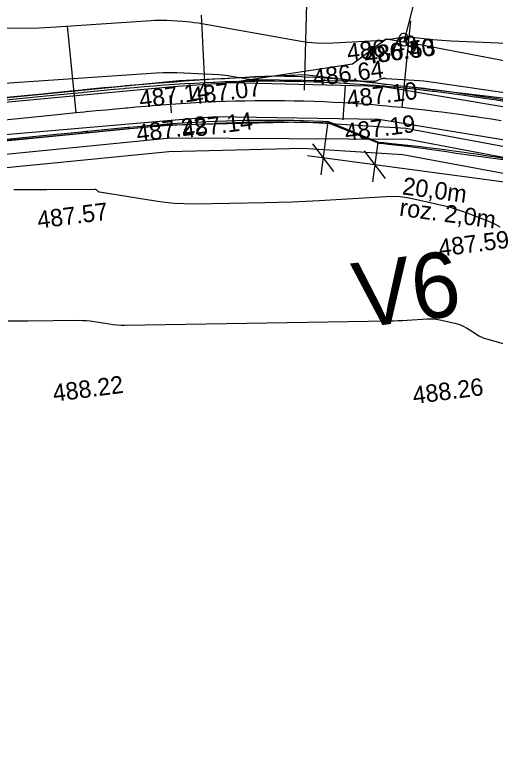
# Model space of a CAD drawing. Extents: x -636600 to -628587, y -1090963 to -1085869.
# Drawn here: x -629217.7 to -629162.3, y -1087862.6 to -1087776.8 of the extents above; entities that cross this region are included whole.
import ezdxf

# ---------------------------------------------------------------- set-up
doc = ezdxf.new("R2010")
doc.units = 0
for name, color, linetype in [('01_PARCELY_NÁVRH_PC', 7, 'Continuous'), ('03_PC_OBJEKTY_NÁVRH', 7, 'Continuous'), ('06_ÚSES_IP_NAVRH', 7, 'Continuous'), ('30', 7, 'Continuous'), ('40', 7, 'Continuous'), ('42', 7, 'Continuous'), ('Ex_Major Contours', 7, 'Continuous'), ('Ex_Minor Contours', 7, 'Continuous'), ('HEKTOMETRY100', 7, 'Continuous'), ('HEKTOMETRY20', 7, 'Continuous'), ('HL_BODY', 7, 'Continuous'), ('koty_vše', 7, 'Continuous'), ('POLOMERY', 7, 'Continuous'), ('popis', 7, 'Continuous'), ('situace_osa', 7, 'Continuous'), ('situace_těleso', 7, 'Continuous'), ('situace_vozovka', 7, 'Continuous'), ('VRCHOLY', 7, 'Continuous')]:
    doc.layers.add(name, color=color, linetype=linetype)

msp = doc.modelspace()

# ---------------------------------------------------------------- linework, layer by layer
at = {"layer": '01_PARCELY_NÁVRH_PC'}
for points in [[(-629410.304, -1087805.297), (-629198.75, -1087784.339), (-629184.32, -1087783.666), (-629160.475, -1087786.452), (-628984.091, -1087813.906)], [(-629400.064, -1087812.207), (-629199.916, -1087792.505), (-629184.475, -1087792.144), (-629172.969, -1087792.871), (-629126.594, -1087801.453), (-629089.535, -1087806.972), (-629052.12, -1087813.292), (-629032.144, -1087817.384), (-628979.269, -1087824.62), (-628978.884, -1087821.644), (-629031.639, -1087814.425), (-629051.569, -1087810.342), (-629089.064, -1087804.009), (-629126.1, -1087798.493), (-629172.6, -1087789.888), (-629184.416, -1087789.142), (-629200.098, -1087789.509), (-629400.442, -1087809.23)], [(-629031.639, -1087814.425), (-629051.569, -1087810.342), (-629089.064, -1087804.009), (-629126.1, -1087798.493), (-629172.6, -1087789.888), (-629184.416, -1087789.142), (-629200.098, -1087789.509), (-629400.442, -1087809.23)]]:
    msp.add_lwpolyline(points, dxfattribs=at)
at = {"layer": '06_ÚSES_IP_NAVRH'}
msp.add_lwpolyline([(-629559.3, -1087912.869), (-629514.669, -1087903.128), (-629507.964, -1087898.345), (-629477.851, -1087853.713), (-629461.651, -1087836.044), (-629444.905, -1087824.145), (-629428.55, -1087816.825), (-629404.154, -1087811.188), (-629199.753, -1087790.953), (-629172.329, -1087791.101), (-629126.907, -1087799.683), (-629054.012, -1087811.361), (-629031.545, -1087815.861), (-628981.945, -1087822.736)], dxfattribs=at)
at = {"layer": '30'}
for radius in [0.5, 0.0327]:
    msp.add_circle((-629172.815, -1087779.893), radius, dxfattribs=at)
msp.add_arc((-629172.875, -1087779.434), 0.5, 339.17338, 216.16862, dxfattribs=at)
at = {"layer": '40'}
for p, q in [((-629199.439, -1087785.027), (-629192.875, -1087784.56)), ((-629192.875, -1087784.56), (-629175.415, -1087784.989)), ((-629232.205, -1087788.104), (-629199.439, -1087785.027)), ((-629175.415, -1087784.989), (-629149.502, -1087789.325)), ((-629230.496, -1087791.563), (-629199.195, -1087788.858)), ((-629199.195, -1087788.858), (-629194.503, -1087788.492)), ((-629194.503, -1087788.492), (-629175.726, -1087788.811)), ((-629175.726, -1087788.811), (-629150.249, -1087792.981))]:
    msp.add_line(p, q, dxfattribs=at)
at = {"layer": '42'}
for p, q in [((-629172.818, -1087779.893), (-629167.81, -1087760.489)), ((-629178.75, -1087782.437), (-629174.871, -1087779.534)), ((-629174.871, -1087779.534), (-629172.818, -1087779.893)), ((-629157.839, -1087782.732), (-629172.818, -1087779.893)), ((-629192.875, -1087784.56), (-629178.75, -1087782.437))]:
    msp.add_line(p, q, dxfattribs=at)
at = {"layer": 'Ex_Major Contours'}
msp.add_lwpolyline([(-629217.804, -1087796.918), (-629216.859, -1087796.906), (-629215.915, -1087796.897), (-629214.971, -1087796.89), (-629214.027, -1087796.884), (-629208.475, -1087796.858), (-629208.42, -1087796.862), (-629208.369, -1087796.877), (-629208.321, -1087796.901), (-629208.278, -1087796.935), (-629208.111, -1087797.089), (-629208.067, -1087797.124), (-629208.02, -1087797.151), (-629207.97, -1087797.171), (-629207.915, -1087797.184), (-629201.459, -1087798.217), (-629200.362, -1087798.368), (-629199.263, -1087798.471), (-629198.159, -1087798.526), (-629197.052, -1087798.532), (-629188.833, -1087798.399), (-629187.275, -1087798.366), (-629185.717, -1087798.315), (-629184.161, -1087798.247), (-629182.604, -1087798.163), (-629174.897, -1087797.702), (-629174.086, -1087797.682), (-629173.28, -1087797.721), (-629172.478, -1087797.818), (-629171.682, -1087797.972), (-629168.122, -1087798.796), (-629167.523, -1087798.946), (-629166.93, -1087799.116), (-629166.343, -1087799.306), (-629165.763, -1087799.516), (-629163.454, -1087800.399), (-629162.884, -1087800.634), (-629162.328, -1087800.898), (-629161.788, -1087801.191)], dxfattribs=at)
at = {"layer": 'Ex_Minor Contours'}
for points in [[(-629157.412, -1087780.235), (-629167.395, -1087779.81), (-629167.924, -1087779.783), (-629168.452, -1087779.748), (-629168.98, -1087779.704), (-629169.507, -1087779.651), (-629172.241, -1087779.357), (-629172.454, -1087779.342), (-629172.667, -1087779.342), (-629172.879, -1087779.358), (-629173.09, -1087779.389), (-629174.229, -1087779.6), (-629174.294, -1087779.611), (-629174.358, -1087779.618), (-629174.423, -1087779.622), (-629174.488, -1087779.624), (-629174.812, -1087779.624), (-629174.846, -1087779.625), (-629174.879, -1087779.63), (-629174.911, -1087779.638), (-629174.942, -1087779.65), (-629175.067, -1087779.702), (-629175.099, -1087779.713), (-629175.131, -1087779.722), (-629175.164, -1087779.728), (-629175.197, -1087779.732), (-629181.01, -1087780.065), (-629181.988, -1087780.093), (-629182.963, -1087780.063), (-629183.934, -1087779.977), (-629184.902, -1087779.833), (-629196.563, -1087777.76), (-629197.008, -1087777.687), (-629197.454, -1087777.629), (-629197.902, -1087777.584), (-629198.352, -1087777.553), (-629200.154, -1087777.455), (-629200.605, -1087777.437), (-629201.055, -1087777.433), (-629201.506, -1087777.443), (-629201.956, -1087777.467), (-629212.911, -1087778.213), (-629214.887, -1087778.313), (-629216.863, -1087778.342), (-629218.839, -1087778.301)], [(-629226.269, -1087785.163), (-629201.38, -1087783.468), (-629200.586, -1087783.426), (-629199.792, -1087783.409), (-629198.998, -1087783.415), (-629198.204, -1087783.446), (-629194.162, -1087783.666), (-629193.8, -1087783.691), (-629193.439, -1087783.727), (-629193.08, -1087783.774), (-629192.721, -1087783.832), (-629191.291, -1087784.087), (-629190.932, -1087784.143), (-629190.572, -1087784.185), (-629190.211, -1087784.212), (-629189.849, -1087784.225), (-629176.36, -1087784.431), (-629176.251, -1087784.427), (-629176.144, -1087784.412), (-629176.039, -1087784.386), (-629175.936, -1087784.349), (-629175.41, -1087784.13), (-629175.367, -1087784.115), (-629175.324, -1087784.104), (-629175.279, -1087784.097), (-629175.234, -1087784.095), (-629175.051, -1087784.095), (-629175.005, -1087784.096), (-629174.959, -1087784.097), (-629174.913, -1087784.098), (-629174.868, -1087784.101), (-629171.639, -1087784.295), (-629171.086, -1087784.335), (-629170.535, -1087784.386), (-629169.985, -1087784.448), (-629169.436, -1087784.523), (-629152.845, -1087786.955)], [(-629159.438, -1087815.228), (-629163.285, -1087814.149), (-629163.601, -1087814.048), (-629163.907, -1087813.923), (-629164.202, -1087813.776), (-629164.487, -1087813.606), (-629165.606, -1087812.879), (-629165.891, -1087812.711), (-629166.188, -1087812.569), (-629166.496, -1087812.454), (-629166.815, -1087812.365), (-629168.523, -1087811.97), (-629168.917, -1087811.894), (-629169.313, -1087811.846), (-629169.712, -1087811.827), (-629170.114, -1087811.837), (-629172.461, -1087811.977), (-629172.987, -1087812.005), (-629173.513, -1087812.028), (-629174.039, -1087812.045), (-629174.565, -1087812.057), (-629204.992, -1087812.548), (-629205.44, -1087812.545), (-629205.887, -1087812.523), (-629206.333, -1087812.482), (-629206.777, -1087812.42), (-629208.551, -1087812.136), (-629208.995, -1087812.075), (-629209.441, -1087812.032), (-629209.888, -1087812.007), (-629210.336, -1087812.002), (-629216.185, -1087812.047), (-629217.31, -1087812.051), (-629218.434, -1087812.046)]]:
    msp.add_lwpolyline(points, dxfattribs=at)
at = {"layer": 'HEKTOMETRY100'}
msp.add_lwpolyline([(-629179.627, -1087784.9), (-629179.859, -1087788.893)], dxfattribs=at)
at = {"layer": 'HEKTOMETRY20'}
msp.add_lwpolyline([(-629199.8, -1087786.069), (-629199.656, -1087788.064)], dxfattribs=at)
at = {"layer": 'HL_BODY'}
for points in [[(-629195.671, -1087786.82), (-629196.154, -1087776.832)], [(-629173.051, -1087787.434), (-629172.026, -1087777.487)], [(-629210.619, -1087788.044), (-629211.601, -1087778.092)]]:
    msp.add_lwpolyline(points, dxfattribs=at)
at = {"layer": 'POLOMERY'}
for points in [[(-629195.671, -1087786.82), (-629196.154, -1087776.832)], [(-629173.051, -1087787.434), (-629172.026, -1087777.487)], [(-629210.619, -1087788.044), (-629211.601, -1087778.092)]]:
    msp.add_lwpolyline(points, dxfattribs=at)
at = {"layer": 'popis'}
for points in [[(-629181.594, -1087789.054), (-629182.421, -1087795.225)], [(-629175.86, -1087791.438), (-629176.474, -1087796.022)], [(-629183.37, -1087791.654), (-629180.942, -1087794.832)], [(-629148.661, -1087797.73), (-629183.948, -1087793.003)], [(-629177.423, -1087792.45), (-629174.995, -1087795.629)]]:
    msp.add_lwpolyline(points, dxfattribs=at)
at = {"layer": 'situace_osa'}
msp.add_lwpolyline([(-629219.64, -1087788.934), (-629214.664, -1087788.443), (-629210.619, -1087788.044), (-629209.688, -1087787.952), (-629209.471, -1087787.931), (-629208.322, -1087787.818), (-629207.174, -1087787.707), (-629206.025, -1087787.598), (-629204.876, -1087787.492), (-629204.711, -1087787.477), (-629203.727, -1087787.389), (-629202.578, -1087787.29), (-629201.428, -1087787.196), (-629200.277, -1087787.107), (-629199.728, -1087787.067), (-629199.126, -1087787.024), (-629197.975, -1087786.949), (-629196.823, -1087786.88), (-629195.671, -1087786.82), (-629194.736, -1087786.778), (-629194.539, -1087786.77), (-629193.408, -1087786.728), (-629192.276, -1087786.695), (-629191.143, -1087786.67), (-629190.011, -1087786.653), (-629189.738, -1087786.651), (-629188.879, -1087786.646), (-629187.746, -1087786.646), (-629186.614, -1087786.656), (-629185.481, -1087786.674), (-629184.739, -1087786.69), (-629184.349, -1087786.7), (-629183.217, -1087786.735), (-629182.086, -1087786.779), (-629180.954, -1087786.831), (-629179.824, -1087786.892), (-629179.743, -1087786.896), (-629178.693, -1087786.961), (-629177.563, -1087787.038), (-629176.434, -1087787.125), (-629175.306, -1087787.219), (-629174.757, -1087787.269), (-629174.178, -1087787.323), (-629173.051, -1087787.434), (-629171.904, -1087787.557), (-629170.757, -1087787.688), (-629169.786, -1087787.804), (-629169.612, -1087787.826), (-629168.467, -1087787.971), (-629167.323, -1087788.122), (-629166.18, -1087788.278), (-629165.037, -1087788.439), (-629164.831, -1087788.469), (-629163.895, -1087788.604), (-629162.754, -1087788.773), (-629161.613, -1087788.944)], dxfattribs=at)
at = {"layer": 'situace_těleso'}
msp.add_line((-629175.869, -1087791.541), (-629181.602, -1087789.221), dxfattribs=at)
for points in [[(-629161.262, -1087786.621), (-629162.406, -1087786.435), (-629163.551, -1087786.253), (-629164.492, -1087786.107), (-629164.699, -1087786.076), (-629165.85, -1087785.903), (-629167.002, -1087785.737), (-629168.157, -1087785.578), (-629169.315, -1087785.426), (-629169.492, -1087785.404), (-629170.475, -1087785.284), (-629171.638, -1087785.15), (-629172.803, -1087785.027), (-629173.948, -1087784.917), (-629174.537, -1087784.863), (-629175.094, -1087784.805), (-629176.233, -1087784.614), (-629177.378, -1087784.477), (-629178.524, -1087784.354), (-629179.59, -1087784.252), (-629179.672, -1087784.244), (-629180.821, -1087784.148), (-629181.971, -1087784.066), (-629183.122, -1087783.997), (-629184.274, -1087783.943), (-629184.671, -1087783.927), (-629185.427, -1087783.901), (-629186.58, -1087783.874), (-629187.734, -1087783.861), (-629188.887, -1087783.883), (-629189.762, -1087783.92), (-629190.04, -1087783.933), (-629191.192, -1087783.993), (-629192.343, -1087784.064), (-629193.494, -1087784.136), (-629194.645, -1087784.193), (-629194.845, -1087784.204), (-629195.795, -1087784.261), (-629196.965, -1087784.341), (-629198.133, -1087784.431), (-629199.298, -1087784.529), (-629199.907, -1087784.575), (-629200.463, -1087784.613), (-629201.626, -1087784.698), (-629202.788, -1087784.79), (-629203.947, -1087784.887), (-629204.938, -1087784.974), (-629205.105, -1087784.989), (-629206.26, -1087785.095), (-629207.414, -1087785.204), (-629208.566, -1087785.315), (-629209.717, -1087785.428), (-629209.935, -1087785.45), (-629210.866, -1087785.542), (-629214.911, -1087785.942), (-629219.887, -1087786.434)], [(-629219.406, -1087791.309), (-629214.429, -1087790.825), (-629210.384, -1087790.431), (-629209.453, -1087790.341), (-629209.236, -1087790.32), (-629208.089, -1087790.209), (-629206.944, -1087790.1), (-629205.8, -1087789.992), (-629204.658, -1087789.888), (-629204.493, -1087789.873), (-629203.516, -1087789.787), (-629202.376, -1087789.689), (-629201.236, -1087789.596), (-629200.098, -1087789.509), (-629199.555, -1087789.478), (-629198.959, -1087789.45), (-629197.821, -1087789.401), (-629196.685, -1087789.36), (-629195.55, -1087789.323), (-629194.631, -1087789.286), (-629194.437, -1087789.277), (-629193.324, -1087789.232), (-629192.211, -1087789.193), (-629191.098, -1087789.162), (-629189.985, -1087789.139), (-629189.716, -1087789.134), (-629188.871, -1087789.123), (-629187.757, -1087789.116), (-629186.643, -1087789.117), (-629185.529, -1087789.126), (-629184.799, -1087789.136), (-629184.416, -1087789.142), (-629183.302, -1087789.167), (-629182.188, -1087789.199), (-629181.602, -1087789.221)], [(-629175.869, -1087791.541), (-629175.679, -1087791.555), (-629175.176, -1087791.603), (-629174.626, -1087791.664), (-629173.531, -1087791.79), (-629172.416, -1087791.926), (-629171.299, -1087792.069), (-629170.35, -1087792.196), (-629170.183, -1087792.219), (-629169.061, -1087792.375), (-629167.939, -1087792.537), (-629166.805, -1087792.704), (-629165.657, -1087792.865), (-629165.447, -1087792.893), (-629164.521, -1087793.018), (-629163.39, -1087793.174), (-629162.256, -1087793.333), (-629161.12, -1087793.494), (-629160.535, -1087793.578), (-629159.981, -1087793.657), (-629158.839, -1087793.821), (-629156.48, -1087794.156)]]:
    msp.add_lwpolyline(points, dxfattribs=at)
at = {"layer": 'situace_vozovka'}
msp.add_line((-629175.86, -1087791.438), (-629181.594, -1087789.054), dxfattribs=at)
for points in [[(-629219.861, -1087786.695), (-629214.885, -1087786.204), (-629210.84, -1087785.805), (-629209.909, -1087785.713), (-629209.691, -1087785.692), (-629208.541, -1087785.579), (-629207.389, -1087785.468), (-629206.236, -1087785.358), (-629205.081, -1087785.251), (-629204.914, -1087785.236), (-629203.924, -1087785.147), (-629202.766, -1087785.048), (-629201.606, -1087784.953), (-629200.444, -1087784.863), (-629199.889, -1087784.823), (-629199.281, -1087784.78), (-629198.116, -1087784.703), (-629196.948, -1087784.634), (-629195.779, -1087784.573), (-629194.831, -1087784.53), (-629194.631, -1087784.522), (-629193.482, -1087784.479), (-629192.334, -1087784.445), (-629191.184, -1087784.42), (-629190.035, -1087784.404), (-629189.758, -1087784.401), (-629188.886, -1087784.396), (-629187.736, -1087784.397), (-629186.587, -1087784.406), (-629185.437, -1087784.424), (-629184.683, -1087784.441), (-629184.288, -1087784.451), (-629183.139, -1087784.487), (-629181.991, -1087784.531), (-629180.842, -1087784.584), (-629179.695, -1087784.645), (-629179.613, -1087784.65), (-629178.547, -1087784.715), (-629177.401, -1087784.794), (-629176.254, -1087784.882), (-629175.109, -1087784.978), (-629174.552, -1087785.028), (-629173.964, -1087785.083), (-629172.82, -1087785.196), (-629171.657, -1087785.321), (-629170.495, -1087785.453), (-629169.512, -1087785.571), (-629169.335, -1087785.593), (-629168.178, -1087785.739), (-629167.023, -1087785.892), (-629165.87, -1087786.05), (-629164.719, -1087786.212), (-629164.511, -1087786.242), (-629163.57, -1087786.378), (-629162.422, -1087786.548), (-629161.277, -1087786.72)], [(-629219.419, -1087791.173), (-629214.443, -1087790.682), (-629210.398, -1087790.283), (-629209.468, -1087790.191), (-629209.251, -1087790.17), (-629208.104, -1087790.058), (-629206.959, -1087789.947), (-629205.815, -1087789.838), (-629204.672, -1087789.732), (-629204.508, -1087789.717), (-629203.53, -1087789.63), (-629202.389, -1087789.532), (-629201.249, -1087789.439), (-629200.11, -1087789.351), (-629199.567, -1087789.311), (-629198.972, -1087789.269), (-629197.834, -1087789.194), (-629196.698, -1087789.127), (-629195.562, -1087789.068), (-629194.642, -1087789.026), (-629194.448, -1087789.018), (-629193.333, -1087788.977), (-629192.218, -1087788.944), (-629191.103, -1087788.919), (-629189.987, -1087788.903), (-629189.719, -1087788.901), (-629188.872, -1087788.896), (-629187.756, -1087788.896), (-629186.641, -1087788.906), (-629185.526, -1087788.923), (-629184.794, -1087788.939), (-629184.41, -1087788.949), (-629183.295, -1087788.984), (-629182.181, -1087789.027), (-629181.594, -1087789.054)], [(-629175.86, -1087791.438), (-629175.675, -1087791.453), (-629175.145, -1087791.501), (-629174.583, -1087791.553), (-629173.486, -1087791.662), (-629172.37, -1087791.781), (-629171.252, -1087791.909), (-629170.302, -1087792.023), (-629170.136, -1087792.043), (-629169.012, -1087792.186), (-629167.889, -1087792.334), (-629166.765, -1087792.488), (-629165.637, -1087792.647), (-629165.436, -1087792.676), (-629164.511, -1087792.81), (-629163.38, -1087792.977), (-629162.248, -1087793.147), (-629161.113, -1087793.319), (-629160.529, -1087793.408), (-629159.977, -1087793.493), (-629158.837, -1087793.668), (-629156.458, -1087794.034)]]:
    msp.add_lwpolyline(points, dxfattribs=at)
at = {"layer": 'VRCHOLY'}
msp.add_lwpolyline([(-629184.315, -1087785.449), (-629183.772, -1087765.456)], dxfattribs=at)

# ---------------------------------------------------------------- texts
at = {"layer": '03_PC_OBJEKTY_NÁVRH'}
msp.add_text('V6', height=7.5, rotation=7.38426, dxfattribs=at).set_placement((-629178.147, -1087812.878))
at = {"layer": 'koty_vše'}
for s, p in [('486.49', (-629179.283, -1087782.123)), ('486.40', (-629177.308, -1087782.492)), ('486.53', (-629177.222, -1087782.481)), ('486.64', (-629183.209, -1087785.031)), ('487.14', (-629203.227, -1087787.535)), ('487.07', (-629197.31, -1087787.151)), ('487.10', (-629179.288, -1087787.508)), ('487.14', (-629198.29, -1087790.999)), ('487.22', (-629203.544, -1087791.438)), ('487.19', (-629179.521, -1087791.32)), ('487.57', (-629214.968, -1087801.409)), ('487.59', (-629168.717, -1087804.641)), ('488.22', (-629213.179, -1087821.354)), ('488.26', (-629171.697, -1087821.615))]:
    msp.add_text(s, height=2, rotation=7.38426, dxfattribs=at).set_placement(p)
at = {"layer": 'popis'}
for s, p in [('20,0m', (-629173.104, -1087797.448)), ('roz. 2,0m', (-629173.434, -1087799.914))]:
    msp.add_text(s, height=2, rotation=352.37008, dxfattribs=at).set_placement(p)

doc.saveas('drawing.dxf')
